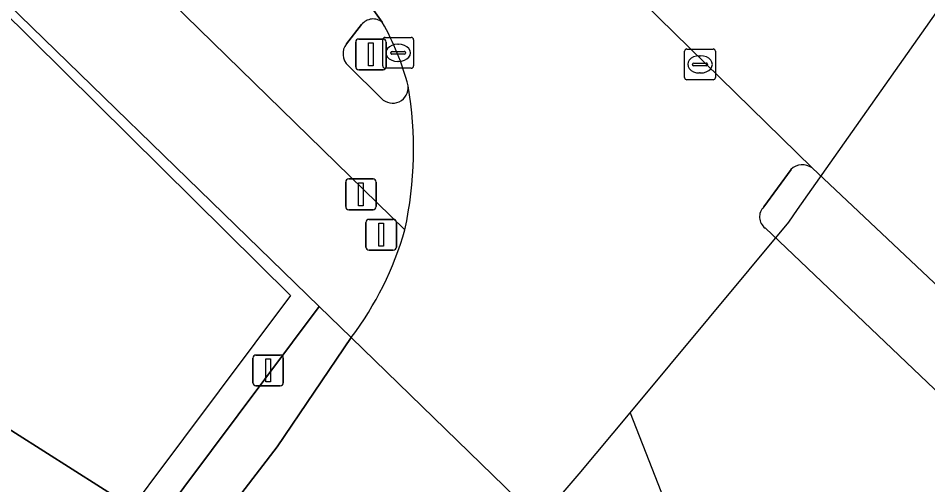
# Model space of a CAD drawing. Extents: x 159716 to 160783, y 383290 to 384031.
# Drawn here: x 160422.45 to 160452.03, y 383818.34 to 383833.51 of the extents above; entities that cross this region are included whole.
import ezdxf

# ---------------------------------------------------------------- set-up
doc = ezdxf.new("R2010")
doc.units = 0
for name, color, linetype in [('IMGEO_Drukknoppaal', 7, 'Continuous'), ('IMGEO_Fietspad_gesloten', 7, 'Continuous'), ('IMGEO_Groenvoorziening', 7, 'Continuous'), ('IMGEO_Hek', 7, 'Continuous'), ('IMGEO_Kolk', 7, 'Continuous'), ('IMGEO_Lichtmast', 7, 'Continuous'), ('IMGEO_OVBaan_gesloten', 7, 'Continuous'), ('IMGEO_Pand_vergunning_verleend', 7, 'Continuous'), ('IMGEO_Rijbaan_lokaal_gesloten', 7, 'Continuous'), ('IMGEO_Rijbaan_lokaal_open', 7, 'Continuous'), ('IMGEO_Verkeerseiland_groen', 7, 'Continuous'), ('IMGEO_Verkeerseiland_open', 7, 'Continuous'), ('IMGEO_Verkeersregelinstallatiepaal', 7, 'Continuous'), ('IMGEO_Voetpad_open', 7, 'Continuous')]:
    doc.layers.add(name, color=color, linetype=linetype)

msp = doc.modelspace()

# ---------------------------------------------------------------- linework, layer by layer
at = {"layer": 'IMGEO_Drukknoppaal'}
for p, q in [((160433.099, 383827.387), (160433.099, 383828.187)), ((160433.099, 383828.187), (160433.099, 383827.387)), ((160433.199, 383828.287), (160433.989, 383828.287)), ((160433.989, 383828.287), (160433.199, 383828.287)), ((160434.089, 383828.187), (160434.089, 383827.387)), ((160434.089, 383827.387), (160434.089, 383828.187)), ((160433.989, 383827.287), (160433.199, 383827.287)), ((160433.199, 383827.287), (160433.989, 383827.287))]:
    msp.add_line(p, q, dxfattribs=at)
msp.add_lwpolyline([(160433.519, 383828.162), (160433.669, 383828.162), (160433.669, 383827.412), (160433.519, 383827.412), (160433.519, 383828.162)], dxfattribs=at)
for centre, start, end in [((160433.199, 383828.187), 90, 180), ((160433.199, 383828.187), 90, 180), ((160433.989, 383828.187), 0, 90), ((160433.989, 383828.187), 360, 90), ((160433.199, 383827.387), 180, 270), ((160433.199, 383827.387), 180, 270), ((160433.989, 383827.387), 270, 0), ((160433.989, 383827.387), 270, 0)]:
    msp.add_arc(centre, 0.1, start, end, dxfattribs=at)
at = {"layer": 'IMGEO_Fietspad_gesloten'}
for points in [[(160360.786, 383907.468), (160360.649, 383907.617), (160357.515, 383907.245), (160359.039, 383905.448), (160376.043, 383885.864), (160380.682, 383880.609), (160385.79, 383875.219), (160389.642, 383871.201), (160390.359, 383870.473), (160409.583, 383851.452), (160435.025, 383826.636)], [(160434.29, 383833.382), (160432.181, 383836.328)], [(160433.122, 383832.682), (160433.618, 383833.308)], [(160434.26, 383830.907), (160433.18, 383831.971)]]:
    msp.add_lwpolyline(points, dxfattribs=at)
for centre, radius, start, end in [((160433.991, 383833.012), 0.476, 51.0574, 141.5106), ((160433.54, 383832.358), 0.529, 142.2271, 227.1001), ((160434.628, 383831.257), 0.507, 223.5405, 6.5005), ((160422.839, 383829.255), 12.464, 347.8704, 9.509)]:
    msp.add_arc(centre, radius, start, end, dxfattribs=at)
at = {"layer": 'IMGEO_Groenvoorziening'}
msp.add_lwpolyline([(160394.57, 383830.828), (160374.11, 383846.134), (160372.196, 383846.681), (160377.379, 383853.599), (160402.718, 383834.579), (160402.531, 383834.206), (160402.663, 383834.101), (160409.128, 383829.369), (160417.749, 383822.942), (160426.971, 383817.089), (160432.239, 383824.135), (160420.166, 383835.876)], dxfattribs=at)
at = {"layer": 'IMGEO_Hek'}
for points in [[(160447.509, 383826.879), (160447.786, 383827.298), (160452.305, 383833.686), (160454.18, 383831.941)], [(160440.696, 383818.695), (160442.352, 383820.684), (160447.509, 383826.879)], [(160442.352, 383820.684), (160448.281, 383805.541)], [(160413.288, 383789.833), (160418.423, 383790.239), (160437.283, 383814.733), (160440.696, 383818.695)]]:
    msp.add_lwpolyline(points, dxfattribs=at)
at = {"layer": 'IMGEO_Kolk'}
for p, q in [((160434.379, 383832.887), (160435.231, 383832.887)), ((160434.304, 383831.961), (160434.304, 383832.813)), ((160434.792, 383832.667), (160434.817, 383832.667)), ((160435.305, 383832.813), (160435.305, 383831.961)), ((160434.563, 383832.381), (160434.563, 383832.393)), ((160435.001, 383832.344), (160434.603, 383832.344)), ((160434.606, 383832.43), (160435.004, 383832.43)), ((160435.047, 383832.393), (160435.047, 383832.381)), ((160444.12, 383831.586), (160444.12, 383832.438)), ((160444.195, 383832.512), (160445.047, 383832.512)), ((160444.608, 383832.292), (160444.633, 383832.292)), ((160445.121, 383832.438), (160445.121, 383831.586)), ((160434.815, 383832.107), (160434.79, 383832.107)), ((160444.379, 383832.006), (160444.379, 383832.018)), ((160444.817, 383831.969), (160444.419, 383831.969)), ((160444.422, 383832.055), (160444.82, 383832.055)), ((160444.863, 383832.018), (160444.863, 383832.006)), ((160435.231, 383831.887), (160434.379, 383831.887)), ((160444.631, 383831.732), (160444.606, 383831.732)), ((160445.047, 383831.512), (160444.195, 383831.512))]:
    msp.add_line(p, q, dxfattribs=at)
for points in [[(160434.379, 383832.887), (160435.231, 383832.887)], [(160434.304, 383831.961), (160434.304, 383832.813)], [(160435.305, 383832.813), (160435.305, 383831.961)], [(160444.12, 383831.586), (160444.12, 383832.438)], [(160444.195, 383832.512), (160445.047, 383832.512)], [(160445.121, 383832.438), (160445.121, 383831.586)], [(160435.231, 383831.887), (160434.379, 383831.887)], [(160445.047, 383831.512), (160444.195, 383831.512)]]:
    msp.add_lwpolyline(points, dxfattribs=at)
for centre, radius, start, end in [((160434.381, 383832.811), 0.0765, 91.552, 178.448), ((160434.381, 383832.811), 0.0765, 91.552, 178.448), ((160435.229, 383832.811), 0.0765, 1.552, 88.448), ((160435.229, 383832.811), 0.0765, 1.552, 88.448), ((160434.603, 383832.39), 0.0403, 85.8775, 175.7526), ((160434.6, 383832.38), 0.0366, 178.938, 274.7102), ((160435.004, 383832.387), 0.043, 264.8664, 352.4533), ((160435.008, 383832.392), 0.0386, 1.7309, 96.639), ((160444.197, 383832.436), 0.0765, 91.552, 178.448), ((160444.197, 383832.436), 0.0765, 91.552, 178.448), ((160445.045, 383832.436), 0.0765, 1.552, 88.448), ((160445.045, 383832.436), 0.0765, 1.552, 88.448), ((160434.381, 383831.963), 0.0765, 181.552, 268.448), ((160434.381, 383831.963), 0.0765, 181.552, 268.448), ((160435.229, 383831.963), 0.0765, 271.552, 358.448), ((160435.229, 383831.963), 0.0765, 271.552, 358.448), ((160444.419, 383832.015), 0.0403, 85.8775, 175.7526), ((160444.416, 383832.005), 0.0366, 178.938, 274.7102), ((160444.82, 383832.012), 0.043, 264.8664, 352.4533), ((160444.824, 383832.017), 0.0386, 1.7309, 96.639), ((160444.197, 383831.588), 0.0765, 181.552, 268.448), ((160444.197, 383831.588), 0.0765, 181.552, 268.448), ((160445.045, 383831.588), 0.0765, 271.552, 358.448), ((160445.045, 383831.588), 0.0765, 271.552, 358.448)]:
    msp.add_arc(centre, radius, start, end, dxfattribs=at)
for centre, major_axis, ratio, start_param, end_param in [((160434.791, 383832.387), (-0.387, 0.002), 0.722429, 4.712389, 7.853982), ((160434.816, 383832.387), (-0.39, 0.002), 0.717154, 1.570796, 4.712389), ((160444.607, 383832.012), (-0.387, 0.002), 0.722429, 4.712389, 7.853982), ((160444.632, 383832.012), (-0.39, 0.002), 0.717154, 1.570796, 4.712389)]:
    msp.add_ellipse(centre, major_axis=major_axis, ratio=ratio, start_param=start_param, end_param=end_param, dxfattribs=at)
at = {"layer": 'IMGEO_Lichtmast'}
for p, q in [((160430.179, 383822.562), (160430.969, 383822.562)), ((160430.969, 383822.562), (160430.179, 383822.562)), ((160430.079, 383821.662), (160430.079, 383822.462)), ((160430.079, 383822.462), (160430.079, 383821.662)), ((160431.069, 383822.462), (160431.069, 383821.662)), ((160431.069, 383821.662), (160431.069, 383822.462)), ((160430.969, 383821.562), (160430.179, 383821.562)), ((160430.179, 383821.562), (160430.969, 383821.562))]:
    msp.add_line(p, q, dxfattribs=at)
msp.add_lwpolyline([(160430.499, 383822.437), (160430.649, 383822.437), (160430.649, 383821.687), (160430.499, 383821.687), (160430.499, 383822.437)], dxfattribs=at)
for centre, start, end in [((160430.179, 383822.462), 90, 180), ((160430.179, 383822.462), 90, 180), ((160430.969, 383822.462), 0, 90), ((160430.969, 383822.462), 360, 90), ((160430.179, 383821.662), 180, 270), ((160430.179, 383821.662), 180, 270), ((160430.969, 383821.662), 270, 0), ((160430.969, 383821.662), 270, 0)]:
    msp.add_arc(centre, 0.1, start, end, dxfattribs=at)
at = {"layer": 'IMGEO_OVBaan_gesloten'}
msp.add_lwpolyline([(160442.045, 383849.87), (160439.534, 383846.462), (160437.532, 383843.745), (160435.572, 383841.086), (160438.143, 383838.588), (160441.287, 383835.482), (160448.269, 383828.644), (160455.436, 383821.896), (160457.962, 383819.575), (160460.381, 383817.392), (160461.656, 383816.243), (160468.811, 383809.978)], dxfattribs=at)
at = {"layer": 'IMGEO_Pand_vergunning_verleend'}
msp.add_lwpolyline([(160362.934, 383837.123), (160385.245, 383866.918), (160402.874, 383853.705), (160400.876, 383851.024), (160415.528, 383840.103), (160431.302, 383824.497), (160412.798, 383799.786)], close=True, dxfattribs=at)
at = {"layer": 'IMGEO_Rijbaan_lokaal_gesloten'}
for points in [[(160439.397, 383833.884), (160436.56, 383836.639), (160434.032, 383839.116), (160432.181, 383836.328), (160434.29, 383833.382)], [(160448.269, 383828.644), (160441.287, 383835.482)], [(160446.692, 383827.375), (160447.58, 383828.591)], [(160449.208, 383817.676), (160451.575, 383816.857), (160454.425, 383814.933), (160456.366, 383817.66), (160453.851, 383819.928), (160446.738, 383826.692)], [(160440.085, 383816.367), (160440.183, 383816.423), (160433.282, 383823.133), (160430.876, 383819.576), (160415.708, 383799.849)], [(160433.282, 383823.133), (160440.183, 383816.423)]]:
    msp.add_lwpolyline(points, dxfattribs=at)
for centre, radius, start, end in [((160426.754, 383829.108), 8.663, 14.75, 29.5581), ((160422.839, 383829.255), 12.464, 347.8704, 9.509), ((160447.955, 383828.224), 0.525, 53.2057, 135.5917), ((160447.008, 383827.053), 0.451, 134.4745, 233.2316), ((160424.787, 383829.545), 10.643, 322.9543, 344.1383)]:
    msp.add_arc(centre, radius, start, end, dxfattribs=at)
at = {"layer": 'IMGEO_Rijbaan_lokaal_open'}
msp.add_lwpolyline([(160404.87, 383823.776), (160422.357, 383810.868), (160426.971, 383817.089), (160417.749, 383822.942), (160409.128, 383829.369)], dxfattribs=at)
at = {"layer": 'IMGEO_Verkeerseiland_groen'}
for points in [[(160447.58, 383828.591), (160446.692, 383827.375)], [(160455.436, 383821.896), (160448.269, 383828.644)], [(160446.738, 383826.692), (160453.851, 383819.928)]]:
    msp.add_lwpolyline(points, dxfattribs=at)
for centre, radius, start, end in [((160447.955, 383828.224), 0.525, 53.2057, 135.5917), ((160447.008, 383827.053), 0.451, 134.4745, 233.2316)]:
    msp.add_arc(centre, radius, start, end, dxfattribs=at)
at = {"layer": 'IMGEO_Verkeerseiland_open'}
for points in [[(160433.618, 383833.308), (160433.122, 383832.682)], [(160433.18, 383831.971), (160434.26, 383830.907)]]:
    msp.add_lwpolyline(points, dxfattribs=at)
for centre, radius, start, end in [((160433.991, 383833.012), 0.476, 51.0574, 141.5106), ((160426.754, 383829.108), 8.663, 14.75, 29.5581), ((160433.54, 383832.358), 0.529, 142.2271, 227.1001), ((160434.628, 383831.257), 0.507, 223.5405, 6.5005)]:
    msp.add_arc(centre, radius, start, end, dxfattribs=at)
at = {"layer": 'IMGEO_Verkeersregelinstallatiepaal'}
for p, q in [((160433.425, 383831.936), (160433.425, 383832.736)), ((160433.425, 383832.736), (160433.425, 383831.936)), ((160433.525, 383832.836), (160434.315, 383832.836)), ((160434.315, 383832.836), (160433.525, 383832.836)), ((160434.415, 383832.736), (160434.415, 383831.936)), ((160434.415, 383831.936), (160434.415, 383832.736)), ((160434.315, 383831.836), (160433.525, 383831.836)), ((160433.525, 383831.836), (160434.315, 383831.836)), ((160433.858, 383826.971), (160434.648, 383826.971)), ((160434.648, 383826.971), (160433.858, 383826.971)), ((160433.758, 383826.071), (160433.758, 383826.871)), ((160433.758, 383826.871), (160433.758, 383826.071)), ((160434.748, 383826.871), (160434.748, 383826.071)), ((160434.748, 383826.071), (160434.748, 383826.871)), ((160434.648, 383825.971), (160433.858, 383825.971)), ((160433.858, 383825.971), (160434.648, 383825.971))]:
    msp.add_line(p, q, dxfattribs=at)
for points in [[(160433.845, 383832.711), (160433.995, 383832.711), (160433.995, 383831.961), (160433.845, 383831.961), (160433.845, 383832.711)], [(160434.178, 383826.846), (160434.328, 383826.846), (160434.328, 383826.096), (160434.178, 383826.096), (160434.178, 383826.846)]]:
    msp.add_lwpolyline(points, dxfattribs=at)
for centre, start, end in [((160433.525, 383832.736), 90, 180), ((160433.525, 383832.736), 90, 180), ((160434.315, 383832.736), 0, 90), ((160434.315, 383832.736), 360, 90), ((160433.525, 383831.936), 180, 270), ((160433.525, 383831.936), 180, 270), ((160434.315, 383831.936), 270, 0), ((160434.315, 383831.936), 270, 0), ((160433.858, 383826.871), 90, 180), ((160433.858, 383826.871), 90, 180), ((160434.648, 383826.871), 0, 90), ((160434.648, 383826.871), 360, 90), ((160433.858, 383826.071), 180, 270), ((160433.858, 383826.071), 180, 270), ((160434.648, 383826.071), 270, 0), ((160434.648, 383826.071), 270, 0)]:
    msp.add_arc(centre, 0.1, start, end, dxfattribs=at)
at = {"layer": 'IMGEO_Voetpad_open'}
for points in [[(160435.025, 383826.636), (160409.583, 383851.452), (160390.359, 383870.473)], [(160420.166, 383835.876), (160432.239, 383824.135), (160433.282, 383823.133)]]:
    msp.add_lwpolyline(points, dxfattribs=at)
msp.add_lwpolyline([(160430.876, 383819.576), (160433.282, 383823.133), (160432.239, 383824.135), (160426.971, 383817.089), (160422.357, 383810.868), (160417.805, 383804.82), (160414.737, 383800.9), (160415.708, 383799.849)], close=True, dxfattribs=at)
msp.add_arc((160424.787, 383829.545), 10.643, 322.9543, 344.1383, dxfattribs=at)

doc.saveas('drawing.dxf')
